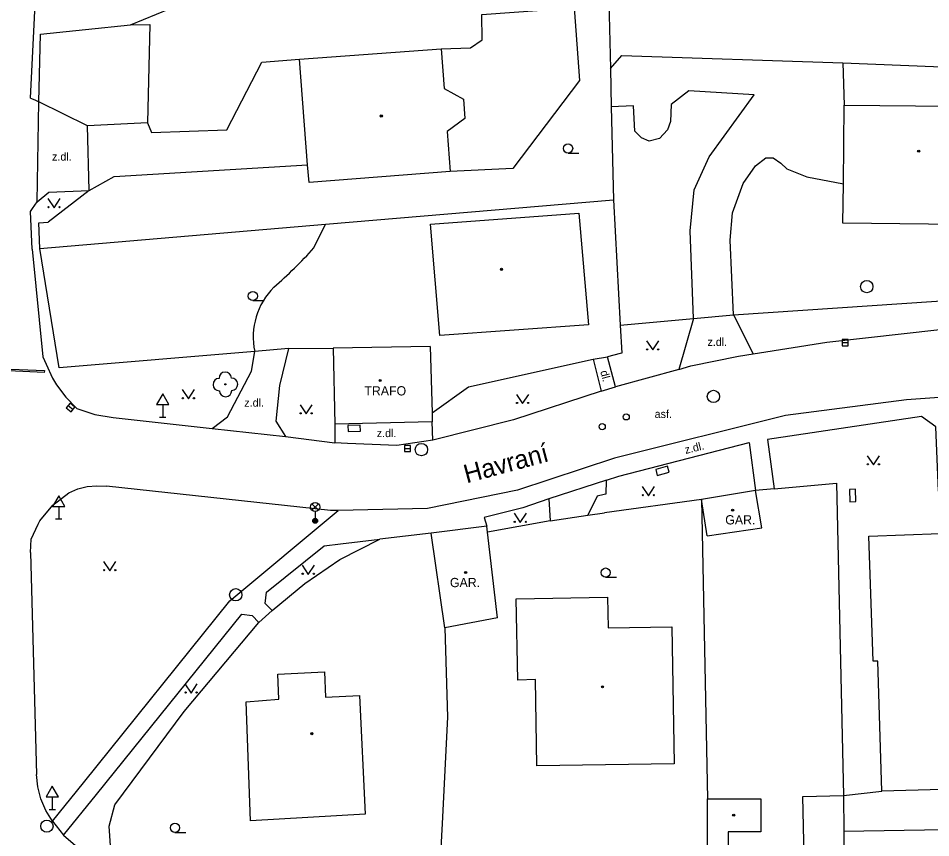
# Model space of a CAD drawing. Extents: x -596024 to -594475, y -1163820 to -1161957.
# Drawn here: x -595878.3 to -595804.3, y -1162926.2 to -1162859.7 of the extents above; entities that cross this region are included whole.
import ezdxf

# ---------------------------------------------------------------- set-up
doc = ezdxf.new("R2010")
doc.units = 0
for name, color, linetype in [('Level 10', 7, 'Continuous'), ('Level 11', 7, 'Continuous'), ('Level 14', 7, 'Continuous'), ('Level 22', 7, 'Continuous'), ('Level 24', 7, 'Continuous'), ('Level 27', 7, 'Continuous'), ('Level 28', 7, 'Continuous'), ('Level 33', 7, 'Continuous'), ('Level 34', 7, 'Continuous'), ('Level 36', 7, 'Continuous'), ('Level 39', 7, 'Continuous'), ('Level 40', 7, 'Continuous'), ('Level 41', 7, 'Continuous'), ('Level 49', 7, 'Continuous'), ('Level 5', 7, 'Continuous'), ('Level 7', 7, 'Continuous'), ('Level 8', 7, 'Continuous')]:
    doc.layers.add(name, color=color, linetype=linetype)

msp = doc.modelspace()

# ---------------------------------------------------------------- linework, layer by layer
at = {"layer": 'Level 10'}
for points in [[(-595877.34, -1162866.14), (-595876.38, -1162846.56)], [(-595877.34, -1162866.14), (-595877.011, -1162866.294), (-595876.68, -1162866.45)], [(-595877.36, -1162875.35), (-595877.185, -1162875.099), (-595876.81, -1162874.56), (-595875.85, -1162873.77), (-595872.59, -1162873.64)], [(-595877.22, -1162878.42), (-595877.36, -1162875.35)], [(-595877.22, -1162878.42), (-595876.36, -1162887.14)], [(-595824.73, -1162888.17), (-595823.75, -1162887.89), (-595819.88, -1162887.08), (-595818.67, -1162886.89), (-595812.71, -1162885.95), (-595800.39, -1162884.58), (-595795.76, -1162884.54), (-595790.43, -1162884.5), (-595789.71, -1162884.51), (-595781.34, -1162884.68), (-595774.68, -1162884.81), (-595766.84, -1162884.97), (-595763.13, -1162885.04), (-595758.52, -1162885.11), (-595752.1, -1162885.21), (-595748.6, -1162885.26), (-595747.41, -1162885.28), (-595739.71, -1162885.4), (-595723.46, -1162885.65), (-595713.25, -1162885.81)], [(-595876.36, -1162887.14), (-595876.09, -1162887.73), (-595875.57, -1162888.87), (-595875.23, -1162889.41), (-595874.47, -1162890.42), (-595873.59, -1162891.33), (-595872.14, -1162891.82), (-595870.63, -1162892.08)], [(-595824.73, -1162888.17), (-595829.85, -1162889.57)], [(-595791.82, -1162890), (-595796.43, -1162889.94), (-595806.23, -1162890.64), (-595816.05, -1162891.9), (-595829.94, -1162895.36), (-595837.81, -1162897.97), (-595845.11, -1162899.46), (-595852.38, -1162899.62)], [(-595831.01, -1162889.92), (-595838.14, -1162892.26), (-595844.68, -1162893.9)], [(-595831.01, -1162889.92), (-595829.85, -1162889.57)], [(-595870.63, -1162892.08), (-595862.6, -1162892.95)], [(-595862.6, -1162892.95), (-595856.64, -1162893.6)], [(-595856.64, -1162893.6), (-595852.65, -1162894.12)], [(-595844.68, -1162893.9), (-595847.62, -1162894.33), (-595851.62, -1162894.18)], [(-595851.62, -1162894.18), (-595852.65, -1162894.12)], [(-595877.3, -1162901.94), (-595876.74, -1162900.72), (-595876.58, -1162900.46), (-595875.55, -1162899.19), (-595874.25, -1162898.18), (-595873.52, -1162897.87), (-595872.75, -1162897.68), (-595871.96, -1162897.61), (-595871.17, -1162897.65)], [(-595852.38, -1162899.62), (-595853, -1162899.61), (-595871.17, -1162897.65)], [(-595877.34, -1162903.04), (-595877.3, -1162901.94)], [(-595877.34, -1162903.04), (-595876.87, -1162921.05)], [(-595876.52, -1162923.03), (-595876.75, -1162922.05), (-595876.87, -1162921.05)], [(-595875.57, -1162924.83), (-595876.11, -1162923.97), (-595876.52, -1162923.03)], [(-595875.57, -1162924.83), (-595874.66, -1162925.96)], [(-595874.66, -1162925.96), (-595872.35, -1162927.96)]]:
    msp.add_lwpolyline(points, dxfattribs=at)
at = {"layer": 'Level 11'}
for points in [[(-595830.42, -1162857.23), (-595830.27, -1162863.73), (-595830.2, -1162866.86), (-595830.03, -1162874.4)], [(-595844.02, -1162862.14), (-595841.62, -1162862.06), (-595840.67, -1162861.42), (-595840.72, -1162859.36), (-595833.21, -1162858.83), (-595832.79, -1162864.71), (-595838.18, -1162871.85), (-595843.27, -1162872.11)], [(-595869.23, -1162860.21), (-595867.65, -1162860.16), (-595867.85, -1162868.15), (-595872.73, -1162868.41)], [(-595830.27, -1162863.73), (-595829.35, -1162862.69), (-595811.41, -1162863.28), (-595811.29, -1162866.72)], [(-595867.85, -1162868.15), (-595867.54, -1162868.93), (-595861.42, -1162868.72), (-595858.56, -1162863.22), (-595855.5, -1162862.99)], [(-595811.41, -1162863.28), (-595796.01, -1162863.91), (-595795.8, -1162881.28)], [(-595823.52, -1162884.03), (-595823.79, -1162876.93), (-595823.47, -1162873.6), (-595822.26, -1162870.9), (-595818.6, -1162865.87), (-595823.9, -1162865.55), (-595825.33, -1162866.66), (-595825.38, -1162868.04), (-595825.64, -1162868.73), (-595826.28, -1162869.42), (-595827.12, -1162869.63), (-595827.76, -1162869.36), (-595828.29, -1162868.83), (-595828.39, -1162866.77), (-595830.2, -1162866.86)], [(-595876.81, -1162874.56), (-595876.68, -1162866.45)], [(-595872.59, -1162873.64), (-595870.55, -1162872.51), (-595854.85, -1162871.56)], [(-595820.28, -1162883.75), (-595820.56, -1162877.67), (-595820.35, -1162875.45), (-595819.5, -1162873.07), (-595818.5, -1162871.64), (-595817.65, -1162871), (-595817.07, -1162871), (-595816.44, -1162871.43), (-595815.96, -1162871.9), (-595814.32, -1162872.54), (-595811.36, -1162873.11)], [(-595876.59, -1162878.36), (-595876.68, -1162876.27), (-595875.91, -1162876.22)], [(-595854.35, -1162878.31), (-595853.41, -1162876.39)], [(-595820.28, -1162883.75), (-595798.17, -1162882.25)], [(-595823.52, -1162884.03), (-595824.73, -1162888.17)], [(-595820.28, -1162883.75), (-595818.67, -1162886.89)], [(-595856.4, -1162886.48), (-595857.13, -1162889.46), (-595857.42, -1162892.38)], [(-595859.4, -1162888.31), (-595859.15, -1162886.71)], [(-595829.85, -1162889.57), (-595830.52, -1162887.14)], [(-595831.68, -1162887.34), (-595831.01, -1162889.92)], [(-595861.36, -1162892.02), (-595859.4, -1162888.31)], [(-595862.6, -1162892.95), (-595861.36, -1162892.02)], [(-595857.42, -1162892.38), (-595856.64, -1162893.6)], [(-595844.68, -1162893.9), (-595844.73, -1162892.41)], [(-595803.64, -1162898.06), (-595803.85, -1162892.84), (-595805.01, -1162892), (-595817.51, -1162893.86), (-595816.97, -1162897.85)], [(-595852.63, -1162892.62), (-595852.65, -1162894.12)], [(-595830.6, -1162897.16), (-595829.6, -1162896.84), (-595819, -1162894.11), (-595818.48, -1162897.99)], [(-595830.6, -1162897.16), (-595835.28, -1162898.67)], [(-595830.605, -1162897.158), (-595830.605, -1162897.171), (-595830.63, -1162898.29), (-595830.783, -1162898.323), (-595831.353, -1162898.447), (-595832.1, -1162900)], [(-595835.28, -1162898.67), (-595837.38, -1162899.4), (-595840.51, -1162900.2), (-595840.31, -1162900.88)], [(-595835.28, -1162898.67), (-595835.17, -1162900.45)], [(-595822.87, -1162898.72), (-595822.39, -1162923.03)], [(-595861.18, -1162906.95), (-595852.38, -1162899.62)], [(-595857.72, -1162907.73), (-595858.31, -1162907.17), (-595858.19, -1162906.26), (-595853.52, -1162902.48), (-595852.18, -1162902.32), (-595848.98, -1162901.94)], [(-595875.57, -1162924.83), (-595873.06, -1162921.71), (-595861.18, -1162906.95)], [(-595874.66, -1162925.96), (-595872, -1162922.67), (-595860.18, -1162908.02)], [(-595860.18, -1162908.02), (-595859.35, -1162908.13), (-595858.81, -1162908.72)]]:
    msp.add_lwpolyline(points, dxfattribs=at)
for centre, radius, start, end in [((-595882.306, -1162853.067), 37.666, 311.00957, 317.91951), ((-595853.563, -1162885.537), 5.709, 134.86223, 191.86016)]:
    msp.add_arc(centre, radius, start, end, dxfattribs=at)
at = {"layer": 'Level 14'}
for points in [[(-595811.36, -1162922.76), (-595808.25, -1162922.41)], [(-595762.29, -1162924.86), (-595811.33, -1162925.66)]]:
    msp.add_lwpolyline(points, dxfattribs=at)
at = {"layer": 'Level 22'}
msp.add_circle((-595861.53, -1162889.38), 0.05, dxfattribs=at)
for centre, start, end in [((-595861.544, -1162888.88), 1.63981, 181.63981), ((-595862.03, -1162889.394), 91.63981, 271.63981), ((-595861.03, -1162889.366), 271.63981, 91.63981), ((-595861.516, -1162889.88), 181.63981, 1.63981)]:
    msp.add_arc(centre, 0.5, start, end, dxfattribs=at)
at = {"layer": 'Level 24'}
msp.add_lwpolyline([(-595876.23, -1162888.41), (-595880.34, -1162888.24), (-595880.34, -1162888.08), (-595876.22, -1162888.25), (-595876.23, -1162888.41)], dxfattribs=at)
for points in [[(-595851.57, -1162893.22), (-595850.57, -1162893.18), (-595850.59, -1162892.68), (-595851.59, -1162892.72)], [(-595826.472, -1162896.767), (-595825.503, -1162896.517), (-595825.628, -1162896.033), (-595826.597, -1162896.283)], [(-595810.862, -1162897.906), (-595810.838, -1162898.906), (-595810.338, -1162898.894), (-595810.362, -1162897.894)]]:
    msp.add_lwpolyline(points, close=True, dxfattribs=at)
at = {"layer": 'Level 27'}
for p, q in [((-595811.46, -1162885.99), (-595810.96, -1162885.99)), ((-595874.281, -1162891.089), (-595873.899, -1162891.411)), ((-595847, -1162894.59), (-595846.5, -1162894.59))]:
    msp.add_line(p, q, dxfattribs=at)
for points in [[(-595811.46, -1162886.24), (-595810.96, -1162886.24), (-595810.96, -1162885.74), (-595811.46, -1162885.74)], [(-595874.442, -1162891.279), (-595874.061, -1162891.602), (-595873.738, -1162891.221), (-595874.119, -1162890.898)], [(-595847, -1162894.84), (-595846.5, -1162894.84), (-595846.5, -1162894.34), (-595847, -1162894.34)]]:
    msp.add_lwpolyline(points, close=True, dxfattribs=at)
for centre in [(-595809.46, -1162881.45), (-595821.91, -1162890.36), (-595845.62, -1162894.68), (-595860.69, -1162906.46), (-595876.02, -1162925.24)]:
    msp.add_circle(centre, 0.5, dxfattribs=at)
at = {"layer": 'Level 28'}
for centre in [(-595828.99, -1162892.02), (-595830.94, -1162892.82)]:
    msp.add_circle(centre, 0.25, dxfattribs=at)
at = {"layer": 'Level 33'}
for p, q in [((-595854.505, -1162899.6), (-595853.975, -1162899.07)), ((-595854.505, -1162899.07), (-595853.975, -1162899.6)), ((-595854.24, -1162899.71), (-595854.24, -1162900.46))]:
    msp.add_line(p, q, dxfattribs=at)
for centre, radius in [((-595854.24, -1162899.335), 0.375), ((-595854.24, -1162900.46), 0.2), ((-595854.24, -1162900.46), 0.145), ((-595854.24, -1162900.46), 0.0876)]:
    msp.add_circle(centre, radius, dxfattribs=at)
at = {"layer": 'Level 34'}
for p, q in [((-595866.62, -1162891.022), (-595866.62, -1162892.04)), ((-595866.87, -1162892.04), (-595866.37, -1162892.04)), ((-595875.06, -1162899.282), (-595875.06, -1162900.3)), ((-595875.31, -1162900.3), (-595874.81, -1162900.3)), ((-595875.58, -1162922.872), (-595875.58, -1162923.89)), ((-595875.83, -1162923.89), (-595875.33, -1162923.89))]:
    msp.add_line(p, q, dxfattribs=at)
for points in [[(-595867.12, -1162891.022), (-595866.12, -1162891.022), (-595866.62, -1162890.156)], [(-595875.56, -1162899.282), (-595874.56, -1162899.282), (-595875.06, -1162898.416)], [(-595876.08, -1162922.872), (-595875.08, -1162922.872), (-595875.58, -1162922.006)]]:
    msp.add_lwpolyline(points, close=True, dxfattribs=at)
at = {"layer": 'Level 36'}
for p, q in [((-595833.71, -1162870.605), (-595832.835, -1162870.605)), ((-595859.3, -1162882.585), (-595858.425, -1162882.585)), ((-595830.66, -1162905.035), (-595829.785, -1162905.035)), ((-595865.62, -1162925.745), (-595864.745, -1162925.745))]:
    msp.add_line(p, q, dxfattribs=at)
for points in [[(-595875.94, -1162874.3), (-595875.44, -1162875.05), (-595874.94, -1162874.3)], [(-595827.34, -1162885.84), (-595826.84, -1162886.59), (-595826.34, -1162885.84)], [(-595865.03, -1162889.81), (-595864.53, -1162890.56), (-595864.03, -1162889.81)], [(-595837.9, -1162890.19), (-595837.4, -1162890.94), (-595836.9, -1162890.19)], [(-595855.47, -1162891.03), (-595854.97, -1162891.78), (-595854.47, -1162891.03)], [(-595809.42, -1162895.17), (-595808.92, -1162895.92), (-595808.42, -1162895.17)], [(-595827.69, -1162897.67), (-595827.19, -1162898.42), (-595826.69, -1162897.67)], [(-595838.09, -1162899.84), (-595837.59, -1162900.59), (-595837.09, -1162899.84)], [(-595871.42, -1162903.76), (-595870.92, -1162904.51), (-595870.42, -1162903.76)], [(-595855.3, -1162904.05), (-595854.8, -1162904.8), (-595854.3, -1162904.05)], [(-595864.81, -1162913.69), (-595864.31, -1162914.44), (-595863.81, -1162913.69)]]:
    msp.add_lwpolyline(points, dxfattribs=at)
for centre, radius in [((-595833.71, -1162870.23), 0.375), ((-595875.89, -1162875), 0.05), ((-595874.991, -1162875), 0.05), ((-595859.3, -1162882.21), 0.375), ((-595827.29, -1162886.54), 0.05), ((-595826.391, -1162886.54), 0.05), ((-595864.98, -1162890.51), 0.05), ((-595864.081, -1162890.51), 0.05), ((-595837.85, -1162890.89), 0.05), ((-595836.951, -1162890.89), 0.05), ((-595855.42, -1162891.73), 0.05), ((-595854.521, -1162891.73), 0.05), ((-595809.37, -1162895.87), 0.05), ((-595808.471, -1162895.87), 0.05), ((-595827.64, -1162898.37), 0.05), ((-595826.741, -1162898.37), 0.05), ((-595838.04, -1162900.54), 0.05), ((-595837.141, -1162900.54), 0.05), ((-595830.66, -1162904.66), 0.375), ((-595871.37, -1162904.46), 0.05), ((-595870.471, -1162904.46), 0.05), ((-595855.25, -1162904.75), 0.05), ((-595854.351, -1162904.75), 0.05), ((-595864.76, -1162914.39), 0.05), ((-595863.861, -1162914.39), 0.05), ((-595865.62, -1162925.37), 0.375)]:
    msp.add_circle(centre, radius, dxfattribs=at)
at = {"layer": 'Level 39'}
for centre, radius in [((-595848.87, -1162867.59), 0.09), ((-595848.87, -1162867.59), 0.0398), ((-595805.24, -1162870.45), 0.09), ((-595805.24, -1162870.45), 0.0398), ((-595839.11, -1162880.04), 0.09), ((-595839.11, -1162880.04), 0.0398), ((-595848.96, -1162889.07), 0.09), ((-595848.96, -1162889.07), 0.0398), ((-595820.35, -1162899.59), 0.09), ((-595820.35, -1162899.59), 0.0398), ((-595842.03, -1162904.65), 0.09), ((-595842.03, -1162904.65), 0.0398), ((-595830.91, -1162913.93), 0.09), ((-595830.91, -1162913.93), 0.0398), ((-595854.51, -1162917.73), 0.09), ((-595854.51, -1162917.73), 0.0398), ((-595820.26, -1162924.35), 0.09), ((-595820.26, -1162924.35), 0.0398)]:
    msp.add_circle(centre, radius, dxfattribs=at)
at = {"layer": 'Level 5'}
for points in [[(-595872.73, -1162868.41), (-595876.68, -1162866.45), (-595876.54, -1162860.96), (-595869.23, -1162860.21)], [(-595855.5, -1162862.99), (-595844.02, -1162862.14)], [(-595844.02, -1162862.14), (-595843.78, -1162865.37)], [(-595854.74, -1162873), (-595854.85, -1162871.56), (-595855.5, -1162862.99)], [(-595843.78, -1162865.37), (-595842.21, -1162866.22)], [(-595842.21, -1162866.22), (-595842.09, -1162867.79)], [(-595811.4, -1162876.31), (-595811.36, -1162873.11), (-595811.29, -1162866.72)], [(-595811.29, -1162866.72), (-595799.72, -1162866.84)], [(-595842.09, -1162867.79), (-595843.52, -1162868.86)], [(-595843.52, -1162868.86), (-595843.27, -1162872.11)], [(-595843.27, -1162872.11), (-595854.74, -1162873)], [(-595844.89, -1162876.39), (-595832.84, -1162875.48)], [(-595832.84, -1162875.48), (-595832.04, -1162884.54)], [(-595844.11, -1162885.41), (-595844.89, -1162876.39)], [(-595799.82, -1162876.44), (-595811.4, -1162876.31)], [(-595832.04, -1162884.54), (-595844.11, -1162885.41)], [(-595844.91, -1162886.32), (-595852.77, -1162886.45)], [(-595852.77, -1162886.45), (-595852.63, -1162892.62)], [(-595844.91, -1162886.32), (-595844.75, -1162891.69), (-595844.73, -1162892.41)], [(-595844.73, -1162892.41), (-595852.63, -1162892.62)], [(-595818.48, -1162897.99), (-595822.87, -1162898.72)], [(-595817.99, -1162901.03), (-595818.48, -1162897.99)], [(-595822.41, -1162901.68), (-595822.87, -1162898.72)], [(-595840.31, -1162900.88), (-595844.83, -1162901.45)], [(-595840.25, -1162901.38), (-595840.31, -1162900.88)], [(-595822.41, -1162901.68), (-595817.99, -1162901.03)], [(-595843.71, -1162909.13), (-595844.83, -1162901.45)], [(-595839.44, -1162908.34), (-595840.25, -1162901.38)], [(-595809.3, -1162901.69), (-595803.5, -1162901.49)], [(-595808.95, -1162911.86), (-595809.3, -1162901.69)], [(-595837.91, -1162906.79), (-595830.5, -1162906.64)], [(-595837.8, -1162913.38), (-595837.91, -1162906.79)], [(-595830.5, -1162906.64), (-595830.44, -1162909.14)], [(-595839.44, -1162908.34), (-595843.71, -1162909.13)], [(-595830.44, -1162909.14), (-595825.28, -1162909.06)], [(-595825.28, -1162909.06), (-595825.09, -1162920.18)], [(-595808.55, -1162911.85), (-595808.95, -1162911.86)], [(-595808.25, -1162922.41), (-595808.55, -1162911.85)], [(-595857.27, -1162912.91), (-595853.48, -1162912.7)], [(-595857.18, -1162914.94), (-595857.27, -1162912.91)], [(-595853.48, -1162912.7), (-595853.39, -1162914.76)], [(-595836.36, -1162913.34), (-595837.8, -1162913.38)], [(-595836.25, -1162920.35), (-595836.36, -1162913.34)], [(-595853.39, -1162914.76), (-595850.63, -1162914.64)], [(-595850.63, -1162914.64), (-595850.18, -1162924.26)], [(-595859.84, -1162915.16), (-595857.18, -1162914.94)], [(-595859.49, -1162924.81), (-595859.84, -1162915.16)], [(-595825.09, -1162920.18), (-595836.25, -1162920.35)], [(-595795.48, -1162922.05), (-595808.25, -1162922.41)], [(-595814.64, -1162922.84), (-595811.36, -1162922.76)], [(-595814.37, -1162935.04), (-595814.64, -1162922.84)], [(-595811.36, -1162922.76), (-595811.33, -1162925.66)], [(-595822.39, -1162923.03), (-595818.05, -1162923.02)], [(-595822.37, -1162935.1), (-595822.39, -1162923.03)], [(-595818.05, -1162923.02), (-595818.05, -1162925.7)], [(-595850.18, -1162924.26), (-595859.49, -1162924.81)], [(-595818.05, -1162925.7), (-595820.72, -1162925.7)], [(-595820.72, -1162925.7), (-595820.71, -1162935.09)], [(-595811.33, -1162925.66), (-595811.23, -1162934.38)]]:
    msp.add_lwpolyline(points, dxfattribs=at)
at = {"layer": 'Level 7'}
for points in [[(-595869.23, -1162860.21), (-595866.07, -1162858.89), (-595854.18, -1162858.28), (-595830.42, -1162857.23)], [(-595872.59, -1162873.64), (-595875.91, -1162876.22)], [(-595859.15, -1162886.71), (-595875.03, -1162888.05), (-595876.59, -1162878.36), (-595853.41, -1162876.39), (-595830.03, -1162874.4)], [(-595830.03, -1162874.4), (-595829.47, -1162884.57), (-595829.34, -1162886.84)], [(-595829.47, -1162884.57), (-595823.52, -1162884.03)], [(-595856.4, -1162886.48), (-595852.77, -1162886.45)], [(-595829.47, -1162886.88), (-595830.52, -1162887.14)], [(-595829.34, -1162886.84), (-595829.47, -1162886.88)], [(-595844.75, -1162891.69), (-595841.79, -1162889.57), (-595831.68, -1162887.34)], [(-595816.97, -1162897.85), (-595811.93, -1162897.4)], [(-595811.93, -1162897.4), (-595811.36, -1162922.76)], [(-595822.87, -1162898.72), (-595830.76, -1162899.81)], [(-595835.17, -1162900.45), (-595840.25, -1162901.38)], [(-595857.72, -1162907.73), (-595855.08, -1162905.54), (-595852.24, -1162903.59), (-595848.98, -1162901.94)], [(-595870.76, -1162928.41), (-595870.97, -1162925.25), (-595870.49, -1162923.5), (-595864.88, -1162915.93), (-595858.81, -1162908.72)], [(-595843.71, -1162909.13), (-595843.49, -1162916.4), (-595843.94, -1162925.03), (-595844.46, -1162935.02)]]:
    msp.add_lwpolyline(points, dxfattribs=at)
at = {"layer": 'Level 8'}
for points in [[(-595872.59, -1162873.64), (-595872.73, -1162868.41)], [(-595823.52, -1162884.03), (-595820.28, -1162883.75)], [(-595856.4, -1162886.48), (-595859.15, -1162886.71)], [(-595831.68, -1162887.34), (-595830.52, -1162887.14)], [(-595816.97, -1162897.85), (-595818.48, -1162897.99)], [(-595835.17, -1162900.45), (-595832.1, -1162900), (-595830.76, -1162899.81)], [(-595844.83, -1162901.45), (-595848.98, -1162901.94)], [(-595857.72, -1162907.73), (-595858.81, -1162908.72)]]:
    msp.add_lwpolyline(points, dxfattribs=at)

# ---------------------------------------------------------------- texts
at = {"layer": 'Level 40'}
for s, p in [('z.dl.', (-595875.6, -1162871.22)), ('z.dl.', (-595822.39, -1162886.26)), ('z.dl.', (-595859.99, -1162891.19)), ('asf.', (-595826.68, -1162892.11)), ('z.dl.', (-595849.24, -1162893.66))]:
    msp.add_text(s, height=0.65, dxfattribs=at).set_placement(p)
for s, rotation, p in [('dl.', 285, (-595831.1, -1162888.34)), ('z.dl.', 14, (-595824.16, -1162895.03))]:
    msp.add_text(s, height=0.65, rotation=rotation, dxfattribs=at).set_placement(p)
at = {"layer": 'Level 41'}
for s, p in [('TRAFO', (-595850.25, -1162890.28)), ('GAR.', (-595820.95, -1162900.75)), ('GAR.', (-595843.3, -1162905.84))]:
    msp.add_text(s, height=0.75, dxfattribs=at).set_placement(p)
at = {"layer": 'Level 49'}
msp.add_text('Havraní', height=1.5, rotation=15.02, dxfattribs=at).set_placement((-595841.95, -1162897.42))

doc.saveas('drawing.dxf')
